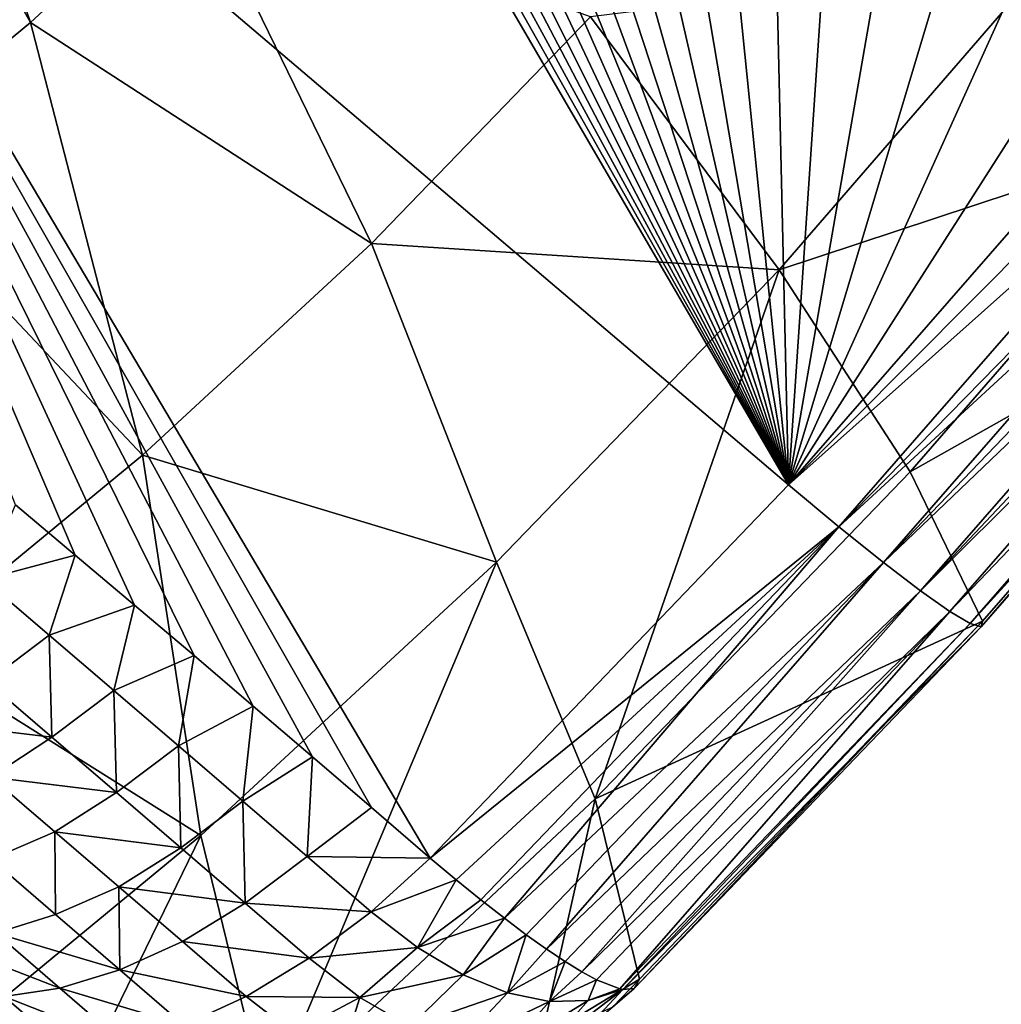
# Model space of a CAD drawing. Header units: metres. Extents: x -82 to 82, y -313 to 40.
# Tile 302 of 405: x 68.56 to 72.38, y -52.43 to -48.6. Entities that reach past the tile are written whole.
import ezdxf

# ---------------------------------------------------------------- set-up
doc = ezdxf.new("R2010")
doc.units = ezdxf.units.M
doc.layers.add('solid_505278_SW0001_CCC', color=7, linetype='CONTINUOUS')

msp = doc.modelspace()

# ---------------------------------------------------------------- linework, layer by layer
at = {"layer": 'solid_505278_SW0001_CCC'}
for points in [[(71.553154, -50.406586, 45.696804), (67.011726, -46.545467, 42.149788), (68.373993, -44.950989, 42.083523)], [(68.578995, -45.138702, 42.238678), (71.553154, -50.406586, 45.696804), (68.373993, -44.950989, 42.083523)], [(68.578995, -45.138702, 42.238678), (68.785416, -45.326843, 42.395542), (71.553154, -50.406586, 45.696804)], [(68.785416, -45.326843, 42.395542), (68.992989, -45.515163, 42.553928), (71.553154, -50.406586, 45.696804)], [(68.992989, -45.515163, 42.553928), (69.201454, -45.703426, 42.71365), (71.553154, -50.406586, 45.696804)], [(69.201454, -45.703426, 42.71365), (69.429802, -45.908653, 42.889359), (71.553154, -50.406586, 45.696804)], [(69.429802, -45.908653, 42.889359), (69.658562, -46.113213, 43.066166), (71.553154, -50.406586, 45.696804)], [(69.658562, -46.113213, 43.066166), (69.887398, -46.316792, 43.243816), (71.553154, -50.406586, 45.696804)], [(69.887398, -46.316792, 43.243816), (70.11599, -46.519085, 43.422043), (71.553154, -50.406586, 45.696804)], [(70.11599, -46.519085, 43.422043), (70.344101, -46.719879, 43.600655), (71.553154, -50.406586, 45.696804)], [(68.778381, -50.680099, 44.758766), (68.54644, -50.485085, 44.575005), (67.011726, -46.545467, 42.149788)], [(69.009827, -50.875553, 44.943783), (68.778381, -50.680099, 44.758766), (67.011726, -46.545467, 42.149788)], [(69.240784, -51.071442, 45.130062), (69.009827, -50.875553, 44.943783), (67.011726, -46.545467, 42.149788)], [(69.471245, -51.267761, 45.317596), (69.240784, -51.071442, 45.130062), (67.011726, -46.545467, 42.149788)], [(69.701202, -51.464512, 45.506397), (69.471245, -51.267761, 45.317596), (67.011726, -46.545467, 42.149788)], [(69.930656, -51.661694, 45.696468), (69.701202, -51.464512, 45.506397), (67.011726, -46.545467, 42.149788)], [(70.159592, -51.859299, 45.887806), (69.930656, -51.661694, 45.696468), (67.011726, -46.545467, 42.149788)], [(71.553154, -50.406586, 45.696804), (70.159592, -51.859299, 45.887806), (67.011726, -46.545467, 42.149788)], [(67.965469, -46.742607, 66.343811), (67.688118, -46.974503, 66.434364), (68.60453, -48.609558, 62.949257)], [(67.965469, -46.742607, 66.343811), (68.60453, -48.609558, 62.949257), (69.230721, -48.030418, 62.795837)], [(70.344101, -46.719879, 43.600655), (70.572487, -46.919853, 43.780243), (71.553154, -50.406586, 45.696804)], [(70.572487, -46.919853, 43.780243), (70.801361, -47.119202, 43.960983), (71.553154, -50.406586, 45.696804)], [(67.688118, -46.974503, 66.434364), (67.957275, -49.142784, 63.167866), (68.60453, -48.609558, 62.949257)], [(70.801361, -47.119202, 43.960983), (71.030724, -47.317913, 44.142872), (71.553154, -50.406586, 45.696804)], [(71.030724, -47.317913, 44.142872), (71.260559, -47.515987, 44.325912), (71.553154, -50.406586, 45.696804)], [(71.260559, -47.515987, 44.325912), (71.490891, -47.713413, 44.510109), (71.553154, -50.406586, 45.696804)], [(71.490891, -47.713413, 44.510109), (71.721695, -47.910191, 44.695461), (71.553154, -50.406586, 45.696804)], [(71.721695, -47.910191, 44.695461), (71.952972, -48.106316, 44.881973), (71.553154, -50.406586, 45.696804)], [(69.930916, -49.468262, 59.192619), (69.230721, -48.030418, 62.795837), (68.60453, -48.609558, 62.949257)], [(69.930916, -49.468262, 59.192619), (70.783463, -48.586765, 59.069118), (69.230721, -48.030418, 62.795837)], [(71.952972, -48.106316, 44.881973), (72.184731, -48.301777, 45.069649), (71.553154, -50.406586, 45.696804)], [(72.184731, -48.301777, 45.069649), (72.416969, -48.496574, 45.258488), (71.553154, -50.406586, 45.696804)], [(71.516975, -49.570625, 55.322811), (72.558289, -48.368572, 55.287067), (70.783463, -48.586765, 59.069118)], [(73.191139, -49.017513, 51.447628), (72.558289, -48.368572, 55.287067), (71.516975, -49.570625, 55.322811)], [(72.416969, -48.496574, 45.258488), (72.649666, -48.690701, 45.448498), (71.553154, -50.406586, 45.696804)], [(71.516975, -49.570625, 55.322811), (70.783463, -48.586765, 59.069118), (69.930916, -49.468262, 59.192619)], [(69.040344, -50.291916, 59.410816), (68.60453, -48.609558, 62.949257), (67.957275, -49.142784, 63.167866)], [(69.040344, -50.291916, 59.410816), (69.930916, -49.468262, 59.192619), (68.60453, -48.609558, 62.949257)], [(72.649666, -48.690701, 45.448498), (72.882843, -48.884155, 45.639671), (71.553154, -50.406586, 45.696804)], [(72.98275, -48.969501, 45.730381), (71.553154, -50.406586, 45.696804), (72.882843, -48.884155, 45.639671)], [(72.98275, -48.969501, 45.730381), (73.077515, -49.049107, 45.831303), (71.553154, -50.406586, 45.696804)], [(72.02623, -50.35598, 51.493359), (73.191139, -49.017513, 51.447628), (71.516975, -49.570625, 55.322811)], [(73.077515, -49.049107, 45.831303), (71.749268, -50.570095, 45.888557), (71.553154, -50.406586, 45.696804)], [(73.077515, -49.049107, 45.831303), (73.165771, -49.123356, 45.941803), (71.749268, -50.570095, 45.888557)], [(73.581108, -49.479736, 47.553749), (73.191139, -49.017513, 51.447628), (72.02623, -50.35598, 51.493359)], [(73.165771, -49.123356, 45.941803), (73.246986, -49.191788, 46.061211), (71.749268, -50.570095, 45.888557)], [(68.11982, -51.05027, 59.721725), (69.040344, -50.291916, 59.410816), (67.957275, -49.142784, 63.167866)], [(73.246986, -49.191788, 46.061211), (71.922005, -50.709042, 46.118382), (71.749268, -50.570095, 45.888557)], [(73.246986, -49.191788, 46.061211), (73.320602, -49.253944, 46.18874), (71.922005, -50.709042, 46.118382)], [(73.320602, -49.253944, 46.18874), (73.386139, -49.309414, 46.32357), (71.922005, -50.709042, 46.118382)], [(73.386139, -49.309414, 46.32357), (72.066971, -50.819878, 46.380424), (71.922005, -50.709042, 46.118382)], [(73.386139, -49.309414, 46.32357), (73.443169, -49.357838, 46.464809), (72.066971, -50.819878, 46.380424)], [(73.443169, -49.357838, 46.464809), (73.491325, -49.398903, 46.611557), (72.066971, -50.819878, 46.380424)], [(73.491325, -49.398903, 46.611557), (72.180466, -50.89978, 46.667999), (72.066971, -50.819878, 46.380424)], [(73.491325, -49.398903, 46.611557), (73.559875, -49.457981, 46.917809), (72.180466, -50.89978, 46.667999)], [(70.416626, -50.708328, 55.482212), (69.930916, -49.468262, 59.192619), (69.040344, -50.291916, 59.410816)], [(70.416626, -50.708328, 55.482212), (71.516975, -49.570625, 55.322811), (69.930916, -49.468262, 59.192619)], [(73.559875, -49.457981, 46.917809), (72.259605, -50.946712, 46.973778), (72.180466, -50.89978, 46.667999)], [(73.559875, -49.457981, 46.917809), (73.568336, -49.465401, 46.975456), (72.259605, -50.946712, 46.973778)], [(73.568336, -49.465401, 46.975456), (73.590057, -49.485161, 47.2346), (72.259605, -50.946712, 46.973778)], [(72.30764, -50.937748, 47.608498), (73.581108, -49.479736, 47.553749), (72.02623, -50.35598, 51.493359)], [(73.590057, -49.485161, 47.2346), (72.302361, -50.959476, 47.289963), (72.259605, -50.946712, 46.973778)], [(72.302361, -50.959476, 47.289963), (73.581108, -49.479736, 47.553749), (72.30764, -50.937748, 47.608498)], [(73.590057, -49.485161, 47.2346), (73.581108, -49.479736, 47.553749), (72.302361, -50.959476, 47.289963)], [(70.801025, -51.628723, 51.665394), (71.516975, -49.570625, 55.322811), (70.416626, -50.708328, 55.482212)], [(70.801025, -51.628723, 51.665394), (72.02623, -50.35598, 51.493359), (71.516975, -49.570625, 55.322811)], [(69.267212, -51.771378, 55.763824), (69.040344, -50.291916, 59.410816), (68.11982, -51.05027, 59.721725)], [(69.267212, -51.771378, 55.763824), (70.416626, -50.708328, 55.482212), (69.040344, -50.291916, 59.410816)], [(72.30764, -50.937748, 47.608498), (72.02623, -50.35598, 51.493359), (70.801025, -51.628723, 51.665394)], [(71.749268, -50.570095, 45.888557), (70.159592, -51.859299, 45.887806), (71.553154, -50.406586, 45.696804)], [(68.423882, -50.775894, 44.715122), (68.54644, -50.485085, 44.575005), (68.778381, -50.680099, 44.758766)], [(71.749268, -50.570095, 45.888557), (70.260963, -51.943165, 45.978451), (70.159592, -51.859299, 45.887806)], [(71.749268, -50.570095, 45.888557), (70.356926, -52.021301, 46.079174), (70.260963, -51.943165, 45.978451)], [(71.749268, -50.570095, 45.888557), (70.447868, -52.092674, 46.189465), (70.356926, -52.021301, 46.079174)], [(71.922005, -50.709042, 46.118382), (70.447868, -52.092674, 46.189465), (71.749268, -50.570095, 45.888557)], [(68.67701, -50.991203, 44.917889), (68.423882, -50.775894, 44.715122), (68.778381, -50.680099, 44.758766)], [(68.67701, -50.991203, 44.917889), (68.778381, -50.680099, 44.758766), (69.009827, -50.875553, 44.943783)], [(69.524818, -52.826088, 51.962418), (70.416626, -50.708328, 55.482212), (69.267212, -51.771378, 55.763824)], [(69.524818, -52.826088, 51.962418), (70.801025, -51.628723, 51.665394), (70.416626, -50.708328, 55.482212)], [(71.922005, -50.709042, 46.118382), (70.533096, -52.156708, 46.308495), (70.447868, -52.092674, 46.189465)], [(71.922005, -50.709042, 46.118382), (70.612083, -52.212971, 46.435513), (70.533096, -52.156708, 46.308495)], [(72.066971, -50.819878, 46.380424), (70.612083, -52.212971, 46.435513), (71.922005, -50.709042, 46.118382)], [(68.436165, -51.17358, 45.019291), (68.423882, -50.775894, 44.715122), (68.67701, -50.991203, 44.917889)], [(72.066971, -50.819878, 46.380424), (70.684296, -52.261181, 46.569771), (70.612083, -52.212971, 46.435513)], [(72.066971, -50.819878, 46.380424), (70.74926, -52.300915, 46.710262), (70.684296, -52.261181, 46.569771)], [(72.180466, -50.89978, 46.667999), (70.74926, -52.300915, 46.710262), (72.066971, -50.819878, 46.380424)], [(68.92926, -51.206486, 45.121754), (68.67701, -50.991203, 44.917889), (69.009827, -50.875553, 44.943783)], [(68.92926, -51.206486, 45.121754), (69.009827, -50.875553, 44.943783), (69.240784, -51.071442, 45.130062)], [(72.180466, -50.89978, 46.667999), (70.806595, -52.331963, 46.856171), (70.74926, -52.300915, 46.710262)], [(72.180466, -50.89978, 46.667999), (70.896843, -52.367336, 47.16045), (70.806595, -52.331963, 46.856171)], [(72.259605, -50.946712, 46.973778), (70.896843, -52.367336, 47.16045), (72.180466, -50.89978, 46.667999)], [(70.973, -52.329079, 47.791393), (72.30764, -50.937748, 47.608498), (70.801025, -51.628723, 51.665394)], [(72.259605, -50.946712, 46.973778), (70.909004, -52.369797, 47.214317), (70.896843, -52.367336, 47.16045)], [(72.302361, -50.959476, 47.289963), (70.909004, -52.369797, 47.214317), (72.259605, -50.946712, 46.973778)], [(72.302361, -50.959476, 47.289963), (70.952774, -52.366383, 47.474899), (70.909004, -52.369797, 47.214317)], [(70.952774, -52.366383, 47.474899), (72.30764, -50.937748, 47.608498), (70.973, -52.329079, 47.791393)], [(72.302361, -50.959476, 47.289963), (72.30764, -50.937748, 47.608498), (70.952774, -52.366383, 47.474899)], [(68.688271, -51.388634, 45.223217), (68.436165, -51.17358, 45.019291), (68.67701, -50.991203, 44.917889)], [(68.688271, -51.388634, 45.223217), (68.67701, -50.991203, 44.917889), (68.92926, -51.206486, 45.121754)], [(68.079132, -52.750149, 56.1651), (69.267212, -51.771378, 55.763824), (68.11982, -51.05027, 59.721725)], [(69.180656, -51.421738, 45.326714), (68.92926, -51.206486, 45.121754), (69.240784, -51.071442, 45.130062)], [(69.180656, -51.421738, 45.326714), (69.240784, -51.071442, 45.130062), (69.471245, -51.267761, 45.317596)], [(68.200417, -51.330185, 45.165958), (68.436165, -51.17358, 45.019291), (68.688271, -51.388634, 45.223217)], [(68.939507, -51.603672, 45.428223), (68.688271, -51.388634, 45.223217), (68.92926, -51.206486, 45.121754)], [(68.939507, -51.603672, 45.428223), (68.92926, -51.206486, 45.121754), (69.180656, -51.421738, 45.326714)], [(69.431175, -51.636951, 45.532764), (69.180656, -51.421738, 45.326714), (69.471245, -51.267761, 45.317596)], [(69.431175, -51.636951, 45.532764), (69.471245, -51.267761, 45.317596), (69.701202, -51.464512, 45.506397)], [(68.450645, -51.543518, 45.368572), (68.200417, -51.330185, 45.165958), (68.688271, -51.388634, 45.223217)], [(68.450645, -51.543518, 45.368572), (68.688271, -51.388634, 45.223217), (68.939507, -51.603672, 45.428223)], [(69.18988, -51.818687, 45.634304), (68.939507, -51.603672, 45.428223), (69.180656, -51.421738, 45.326714)], [(69.18988, -51.818687, 45.634304), (69.180656, -51.421738, 45.326714), (69.431175, -51.636951, 45.532764)], [(69.68084, -51.852127, 45.739902), (69.431175, -51.636951, 45.532764), (69.701202, -51.464512, 45.506397)], [(69.68084, -51.852127, 45.739902), (69.701202, -51.464512, 45.506397), (69.930656, -51.661694, 45.696468)], [(68.70002, -51.756851, 45.572235), (68.450645, -51.543518, 45.368572), (68.939507, -51.603672, 45.428223)], [(68.451393, -51.863003, 45.741302), (68.450645, -51.543518, 45.368572), (68.70002, -51.756851, 45.572235)], [(68.70002, -51.756851, 45.572235), (68.939507, -51.603672, 45.428223), (69.18988, -51.818687, 45.634304)], [(69.4394, -52.033672, 45.841461), (69.18988, -51.818687, 45.634304), (69.431175, -51.636951, 45.532764)], [(69.4394, -52.033672, 45.841461), (69.431175, -51.636951, 45.532764), (69.68084, -51.852127, 45.739902)], [(70.591003, -52.561661, 48.654148), (70.801025, -51.628723, 51.665394), (69.524818, -52.826088, 51.962418)], [(70.591003, -52.561661, 48.654148), (70.973, -52.329079, 47.791393), (70.801025, -51.628723, 51.665394)], [(69.68084, -51.852127, 45.739902), (69.930656, -51.661694, 45.696468), (70.159592, -51.859299, 45.887806)], [(68.21875, -53.923504, 52.400009), (69.267212, -51.771378, 55.763824), (68.079132, -52.750149, 56.1651)], [(68.21875, -53.923504, 52.400009), (69.524818, -52.826088, 51.962418), (69.267212, -51.771378, 55.763824)], [(68.702065, -52.078007, 45.94783), (68.451393, -51.863003, 45.741302), (68.70002, -51.756851, 45.572235)], [(68.948547, -51.970177, 45.776947), (68.70002, -51.756851, 45.572235), (69.18988, -51.818687, 45.634304)], [(68.702065, -52.078007, 45.94783), (68.70002, -51.756851, 45.572235), (68.948547, -51.970177, 45.776947)], [(68.948547, -51.970177, 45.776947), (69.18988, -51.818687, 45.634304), (69.4394, -52.033672, 45.841461)], [(68.470093, -52.150967, 46.153717), (68.451393, -51.863003, 45.741302), (68.702065, -52.078007, 45.94783)], [(69.4394, -52.033672, 45.841461), (69.68084, -51.852127, 45.739902), (69.929573, -52.067303, 45.948147)], [(69.929573, -52.067303, 45.948147), (69.68084, -51.852127, 45.739902), (70.159592, -51.859299, 45.887806)], [(70.260963, -51.943165, 45.978451), (69.929573, -52.067303, 45.948147), (70.159592, -51.859299, 45.887806)], [(70.260963, -51.943165, 45.978451), (70.109383, -52.206394, 46.112061), (69.929573, -52.067303, 45.948147)], [(70.260963, -51.943165, 45.978451), (70.356926, -52.021301, 46.079174), (70.109383, -52.206394, 46.112061)], [(68.951874, -52.293022, 46.155407), (68.702065, -52.078007, 45.94783), (68.948547, -51.970177, 45.776947)], [(69.196228, -52.183495, 45.9827), (68.948547, -51.970177, 45.776947), (69.4394, -52.033672, 45.841461)], [(68.951874, -52.293022, 46.155407), (68.948547, -51.970177, 45.776947), (69.196228, -52.183495, 45.9827)], [(69.196228, -52.183495, 45.9827), (69.4394, -52.033672, 45.841461), (69.688049, -52.248631, 46.049683)], [(69.4394, -52.033672, 45.841461), (69.929573, -52.067303, 45.948147), (69.688049, -52.248631, 46.049683)], [(70.356926, -52.021301, 46.079174), (70.447868, -52.092674, 46.189465), (70.109383, -52.206394, 46.112061)], [(68.470093, -52.150967, 46.153717), (68.702065, -52.078007, 45.94783), (68.951874, -52.293022, 46.155407)], [(70.109383, -52.206394, 46.112061), (69.688049, -52.248631, 46.049683), (69.929573, -52.067303, 45.948147)], [(70.447868, -52.092674, 46.189465), (70.287521, -52.312366, 46.300694), (70.109383, -52.206394, 46.112061)], [(70.447868, -52.092674, 46.189465), (70.533096, -52.156708, 46.308495), (70.287521, -52.312366, 46.300694)], [(68.719208, -52.365242, 46.360775), (68.256195, -52.1861, 46.389435), (68.470093, -52.150967, 46.153717)], [(68.719208, -52.365242, 46.360775), (68.470093, -52.150967, 46.153717), (68.951874, -52.293022, 46.155407)], [(68.719208, -52.365242, 46.360775), (68.501892, -52.396828, 46.592701), (68.256195, -52.1861, 46.389435)], [(68.951874, -52.293022, 46.155407), (69.196228, -52.183495, 45.9827), (69.443054, -52.396797, 46.189495)], [(69.196228, -52.183495, 45.9827), (69.688049, -52.248631, 46.049683), (69.443054, -52.396797, 46.189495)], [(70.533096, -52.156708, 46.308495), (70.460114, -52.382908, 46.509937), (70.287521, -52.312366, 46.300694)], [(70.533096, -52.156708, 46.308495), (70.612083, -52.212971, 46.435513), (70.460114, -52.382908, 46.509937)], [(69.885925, -52.400673, 46.230911), (69.688049, -52.248631, 46.049683), (70.109383, -52.206394, 46.112061)], [(69.885925, -52.400673, 46.230911), (70.109383, -52.206394, 46.112061), (70.287521, -52.312366, 46.300694)], [(70.612083, -52.212971, 46.435513), (70.684296, -52.261181, 46.569771), (70.460114, -52.382908, 46.509937)], [(69.885925, -52.400673, 46.230911), (69.443054, -52.396797, 46.189495), (69.688049, -52.248631, 46.049683)], [(70.684296, -52.261181, 46.569771), (70.62339, -52.416481, 46.735233), (70.460114, -52.382908, 46.509937)], [(70.684296, -52.261181, 46.569771), (70.74926, -52.300915, 46.710262), (70.62339, -52.416481, 46.735233)], [(68.719208, -52.365242, 46.360775), (68.951874, -52.293022, 46.155407), (69.200806, -52.508041, 46.364029)], [(68.951874, -52.293022, 46.155407), (69.443054, -52.396797, 46.189495), (69.200806, -52.508041, 46.364029)], [(70.74926, -52.300915, 46.710262), (70.806595, -52.331963, 46.856171), (70.62339, -52.416481, 46.735233)], [(70.081589, -52.513962, 46.440662), (69.885925, -52.400673, 46.230911), (70.287521, -52.312366, 46.300694)], [(70.081589, -52.513962, 46.440662), (70.287521, -52.312366, 46.300694), (70.460114, -52.382908, 46.509937)], [(70.868111, -52.438499, 47.720051), (70.973, -52.329079, 47.791393), (70.591003, -52.561661, 48.654148)], [(70.806595, -52.331963, 46.856171), (70.773811, -52.412357, 46.971672), (70.62339, -52.416481, 46.735233)], [(70.806595, -52.331963, 46.856171), (70.896843, -52.367336, 47.16045), (70.773811, -52.412357, 46.971672)], [(70.952774, -52.366383, 47.474899), (70.973, -52.329079, 47.791393), (70.868111, -52.438499, 47.720051)], [(68.719208, -52.365242, 46.360775), (68.967445, -52.57954, 46.568863), (68.501892, -52.396828, 46.592701)], [(68.719208, -52.365242, 46.360775), (69.200806, -52.508041, 46.364029), (68.967445, -52.57954, 46.568863)], [(70.270271, -52.585728, 46.673824), (70.081589, -52.513962, 46.440662), (70.460114, -52.382908, 46.509937)], [(70.270271, -52.585728, 46.673824), (70.460114, -52.382908, 46.509937), (70.62339, -52.416481, 46.735233)], [(70.608551, -52.598763, 47.18718), (70.773811, -52.412357, 46.971672), (70.909004, -52.369797, 47.214317)], [(70.749901, -52.539711, 47.454853), (70.608551, -52.598763, 47.18718), (70.909004, -52.369797, 47.214317)], [(70.952774, -52.366383, 47.474899), (70.868111, -52.438499, 47.720051), (70.749901, -52.539711, 47.454853)], [(70.952774, -52.366383, 47.474899), (70.749901, -52.539711, 47.454853), (70.909004, -52.369797, 47.214317)], [(70.896843, -52.367336, 47.16045), (70.909004, -52.369797, 47.214317), (70.773811, -52.412357, 46.971672)], [(68.455536, -52.819267, 47.529102), (68.501892, -52.396828, 46.592701), (68.749107, -52.609463, 46.798546)], [(68.967445, -52.57954, 46.568863), (68.749107, -52.609463, 46.798546), (68.501892, -52.396828, 46.592701)], [(69.626076, -52.538925, 46.355885), (69.200806, -52.508041, 46.364029), (69.443054, -52.396797, 46.189495)], [(69.626076, -52.538925, 46.355885), (69.443054, -52.396797, 46.189495), (69.885925, -52.400673, 46.230911)], [(69.807587, -52.648552, 46.546719), (69.626076, -52.538925, 46.355885), (69.885925, -52.400673, 46.230911)], [(69.807587, -52.648552, 46.546719), (69.885925, -52.400673, 46.230911), (70.081589, -52.513962, 46.440662)], [(70.447365, -52.614227, 46.924702), (70.270271, -52.585728, 46.673824), (70.62339, -52.416481, 46.735233)], [(70.447365, -52.614227, 46.924702), (70.62339, -52.416481, 46.735233), (70.773811, -52.412357, 46.971672)], [(70.608551, -52.598763, 47.18718), (70.447365, -52.614227, 46.924702), (70.773811, -52.412357, 46.971672)]]:
    msp.add_3dface(points, dxfattribs=at)

doc.saveas('drawing.dxf')
